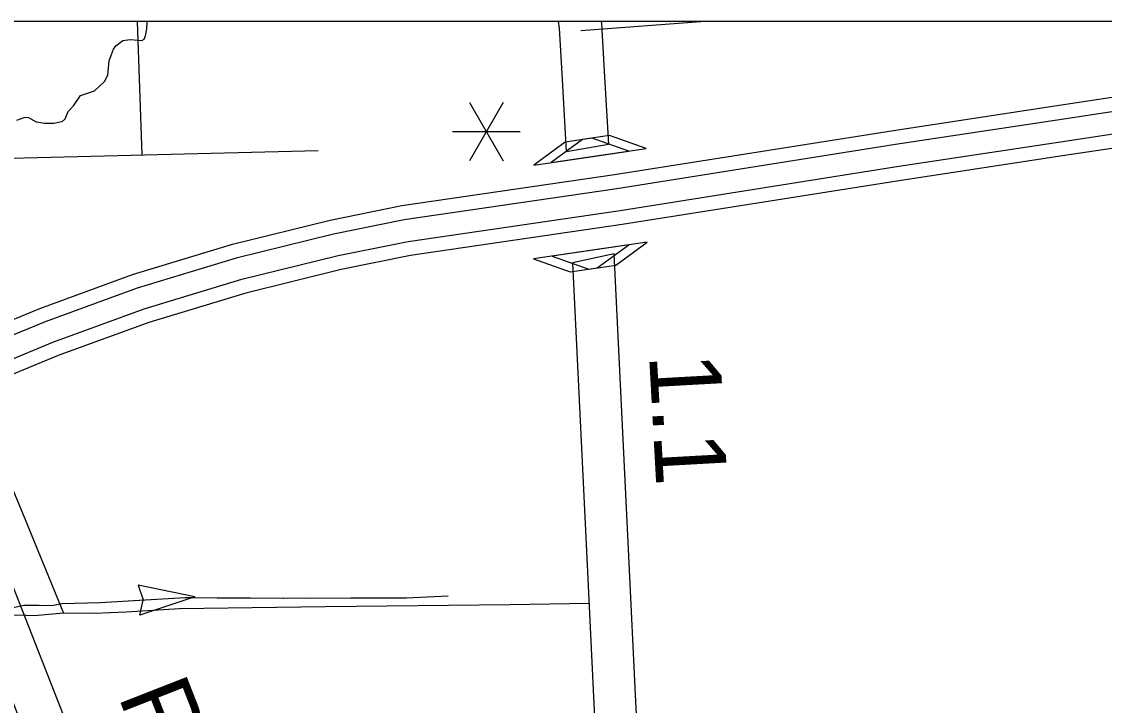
# Model space of a CAD drawing. Extents: x 1084508 to 1142749, y 1057638 to 1093403.
# Drawn here: x 1138567 to 1140583, y 1092131 to 1093403 of the extents above; entities that cross this region are included whole.
import ezdxf

# ---------------------------------------------------------------- set-up
doc = ezdxf.new("R2010")
doc.units = 0
for name, color, linetype in [('19', 7, 'Continuous'), ('DSN_DRFT_Named-Boundary', 7, 'Continuous'), ('Level 10', 7, 'Continuous'), ('Level 33', 7, 'Continuous'), ('Level 35', 7, 'Continuous'), ('Level 40', 7, 'Continuous'), ('Level 42', 7, 'Continuous'), ('Level 43', 7, 'Continuous'), ('Level 48', 7, 'Continuous')]:
    doc.layers.add(name, color=color, linetype=linetype)

msp = doc.modelspace()

# ---------------------------------------------------------------- linework, layer by layer
at = {"layer": '19'}
for points in [[(1138456.4, 1092810.2), (1138601.3, 1092869.9), (1138774, 1092932.8), (1138959.6, 1092989.4), (1139141.8, 1093034), (1139275.2, 1093061.1), (1139671.2, 1093118.9), (1140190.3, 1093200.9), (1140491, 1093246.7), (1140675, 1093274.4)], [(1140678.9, 1093248), (1140495, 1093220.4), (1140194.4, 1093174.6), (1139675.2, 1093092.5), (1139279.7, 1093034.8), (1139147.7, 1093007.9), (1138966.7, 1092963.6), (1138782.5, 1092907.5), (1138611, 1092845), (1138467.1, 1092785.7)], [(1138483.5, 1092748.3), (1138625.7, 1092807), (1138795.4, 1092868.8), (1138977.5, 1092924.3), (1139156.6, 1092968.1), (1139286.8, 1092994.6), (1139681.3, 1093052.1), (1140200.6, 1093134.2), (1140501.1, 1093180), (1140684.8, 1093207.6)], [(1140688.6, 1093181.2), (1140505.1, 1093153.6), (1140204.7, 1093107.9), (1139685.3, 1093025.8), (1139291.4, 1092968.3), (1139162.4, 1092942.1), (1138984.5, 1092898.5), (1138803.9, 1092843.5), (1138635.4, 1092782.1), (1138494.1, 1092723.9)]]:
    msp.add_lwpolyline(points, dxfattribs=at)
at = {"layer": 'DSN_DRFT_Named-Boundary'}
msp.add_lwpolyline([(1084507.9, 1057640), (1142749.2, 1057640), (1142749.2, 1093403.4), (1084507.9, 1093403.4)], close=True, dxfattribs=at)
at = {"layer": 'Level 10'}
for points in [[(1139659.7, 1093174.7), (1139581.9, 1093160.9), (1139573.6, 1093307.1), (1139568.9, 1093391), (1139566.9, 1093403.4)], [(1139646.4, 1093403.4), (1139647, 1093399.6), (1139651.9, 1093311.5), (1139659.7, 1093174.7)], [(1139981.5, 1091147.8), (1139976, 1091291.8), (1139970.9, 1091449.5), (1139964.6, 1091526.1), (1139959.4, 1091558.5), (1139951, 1091587.2), (1139941.6, 1091609.9), (1139933.5, 1091629.9), (1139923.5, 1091649.8), (1139905.2, 1091677.2), (1139863.6, 1091734.2), (1139813, 1091802.8), (1139787.8, 1091841.8), (1139758.3, 1091899.2), (1139741.9, 1091943.2), (1139726.5, 1091997.5), (1139720.9, 1092026.2), (1139715.2, 1092062.1), (1139711.5, 1092125.7), (1139697.3, 1092422), (1139670.4, 1092971.6), (1139592.7, 1092954.6)], [(1139592.7, 1092954.6), (1139619, 1092418.2), (1139633.2, 1092121.6), (1139637.1, 1092053.7), (1139643.6, 1092012.5), (1139650.1, 1091979.2), (1139667.2, 1091918.8), (1139686.4, 1091867.4), (1139719.8, 1091802.5), (1139748.4, 1091758.2), (1139800.3, 1091687.8), (1139840.9, 1091632.1), (1139855.6, 1091610.2), (1139861.9, 1091597.6), (1139869, 1091580.1), (1139876.8, 1091561.1), (1139882.7, 1091541.2), (1139886.6, 1091516.7), (1139892.5, 1091445), (1139897.5, 1091289), (1139903.1, 1091144.8)]]:
    msp.add_lwpolyline(points, dxfattribs=at)
at = {"layer": 'Level 33'}
for p, q in [((1138791.6, 1093155.4), (1138783.1, 1093403.4)), ((1139839.6, 1093403.4), (1139608.5, 1093386.2))]:
    msp.add_line(p, q, dxfattribs=at)
for points in [[(1137953.8, 1093150.5), (1138076.4, 1093148), (1138322, 1093143.2), (1138497, 1093148), (1139119.3, 1093163.6)], [(1138471.9, 1092721.6), (1138569.6, 1092487.8), (1138645.3, 1092302.9)], [(1139623.6, 1092320.5), (1139476.7, 1092318.6), (1139132.4, 1092314.3), (1138861.4, 1092311), (1138761.9, 1092304.4), (1138703.6, 1092302.5), (1138645.3, 1092302.9)], [(1138645.3, 1092302.9), (1138590.7, 1092298.1), (1138575.5, 1092298.2), (1138538.7, 1092299.3), (1138526.9, 1092298.6), (1138516.7, 1092296.4), (1138509.3, 1092292.9), (1138505.1, 1092289.6), (1138501.7, 1092284.6), (1138499.8, 1092279.4), (1138499.6, 1092272.5), (1138500.8, 1092267.8), (1138506, 1092252.8), (1138529.2, 1092192.4), (1138610.7, 1091985.6), (1138740.6, 1091659.4), (1138774.2, 1091573.6), (1138821.6, 1091451.1)]]:
    msp.add_lwpolyline(points, dxfattribs=at)
at = {"layer": 'Level 35'}
for points in [[(1138721.6, 1093292.3), (1138727.9, 1093304), (1138730, 1093330.3), (1138734.7, 1093342.3), (1138738.2, 1093352.5), (1138742.9, 1093358.7), (1138755.6, 1093368.3), (1138769.6, 1093370), (1138791.2, 1093368.6), (1138795.3, 1093370.7), (1138797.7, 1093376.9), (1138800.4, 1093390.2), (1138801.3, 1093402.9), (1138801.3, 1093403.4)], [(1138648.7, 1093222.3), (1138654.2, 1093236), (1138663.7, 1093246.6), (1138677.1, 1093266.1), (1138702.8, 1093274.5), (1138721.6, 1093292.3)], [(1138648.7, 1093222.3), (1138641.9, 1093217.2), (1138627, 1093214.1), (1138609.8, 1093214.1), (1138594.9, 1093216.5), (1138580.8, 1093224.3), (1138575.6, 1093225.1), (1138571.4, 1093224.3), (1138558, 1093219.6)]]:
    msp.add_lwpolyline(points, dxfattribs=at)
at = {"layer": 'Level 40'}
msp.add_lwpolyline([(1138545, 1092368.8), (1138769.2, 1091795.4), (1139016.7, 1091172.3), (1139253.1, 1090574.9), (1139276.5, 1090528.7), (1139304, 1090481.8), (1139325, 1090452.2), (1139362.9, 1090407.9), (1139386.9, 1090384.7), (1139477.1, 1090307.3), (1139740, 1090110), (1139766.2, 1090087.3), (1139790.7, 1090064.5), (1139816.5, 1090038.7), (1139884.7, 1089970.5), (1139909.2, 1089949.4), (1139954.3, 1089913.7), (1140003.3, 1089882.8), (1140024.3, 1089868.2), (1140050.5, 1089846.2), (1140073.3, 1089824.3), (1140088.9, 1089806.1), (1140116.4, 1089767), (1140129.2, 1089741.2)], dxfattribs=at)
msp.add_lwpolyline([(1138545, 1092368.8), (1138769.2, 1091795.4), (1139016.7, 1091172.3), (1139253.1, 1090574.9), (1139276.5, 1090528.7), (1139304, 1090481.8), (1139325, 1090452.2), (1139362.9, 1090407.9), (1139386.9, 1090384.7), (1139477.1, 1090307.3), (1139740, 1090110), (1139766.2, 1090087.3), (1139790.7, 1090064.5), (1139816.5, 1090038.7), (1139884.7, 1089970.5), (1139909.2, 1089949.4), (1139954.3, 1089913.7), (1140003.3, 1089882.8), (1140024.3, 1089868.2), (1140050.5, 1089846.2), (1140073.3, 1089824.3), (1140088.9, 1089806.1), (1140116.4, 1089767), (1140129.2, 1089741.2)], dxfattribs=at)
at = {"layer": 'Level 42'}
for p, q in [((1139579.2, 1093179.4), (1139520.7, 1093136.6)), ((1139611.4, 1093184), (1139552.9, 1093141.3)), ((1139629.6, 1093186.7), (1139579.2, 1093179.4)), ((1139661.7, 1093191.4), (1139611.4, 1093184)), ((1139697.9, 1093162.4), (1139629.6, 1093186.7)), ((1139730, 1093167.1), (1139661.7, 1093191.4)), ((1139609.3, 1093149.5), (1139697.9, 1093162.4)), ((1139641.5, 1093154.2), (1139730, 1093167.1)), ((1139520.7, 1093136.6), (1139609.3, 1093149.5)), ((1139552.9, 1093141.3), (1139641.5, 1093154.2)), ((1139609, 1092975), (1139520.4, 1092962.1)), ((1139643.5, 1092980), (1139555, 1092967.1)), ((1139697.6, 1092987.9), (1139609, 1092975)), ((1139639, 1092945.1), (1139697.6, 1092987.9)), ((1139732.1, 1092992.9), (1139643.5, 1092980)), ((1139673.6, 1092950.1), (1139732.1, 1092992.9)), ((1139520.4, 1092962.1), (1139588.7, 1092937.8)), ((1139555, 1092967.1), (1139623.3, 1092942.8)), ((1139588.7, 1092937.8), (1139639, 1092945.1)), ((1139623.3, 1092942.8), (1139673.6, 1092950.1))]:
    msp.add_line(p, q, dxfattribs=at)
at = {"layer": 'Level 43'}
for p, q in [((1138889.8, 1092333), (1138784.3, 1092354.8)), ((1138784.3, 1092354.8), (1138793.3, 1092327.6)), ((1138889.8, 1092333), (1138787.5, 1092299.1)), ((1138787.5, 1092299.1), (1138793.4, 1092327.2))]:
    msp.add_line(p, q, dxfattribs=at)
for points in [[(1138534.5, 1092309.7), (1138571.7, 1092317.6), (1138598.5, 1092317.6), (1138623.3, 1092316.9), (1138642.3, 1092320.8), (1138713.5, 1092322.8), (1138871.6, 1092331.9), (1139054.5, 1092330.6), (1139179.9, 1092331.3), (1139283.1, 1092331.3), (1139361.5, 1092335.2)], [(1138765.7, 1092325.8), (1138871.6, 1092331.9), (1138889.8, 1092331.8)], [(1138931.3, 1092331.5), (1138993.4, 1092331.1)], [(1138993.4, 1092331.1), (1139054.5, 1092330.6), (1139055.6, 1092330.6)], [(1139097, 1092330.9), (1139179.9, 1092331.3), (1139221.3, 1092331.3)], [(1139262.7, 1092331.3), (1139283.1, 1092331.3), (1139361.5, 1092335.2)], [(1138600.5, 1092317.5), (1138623.3, 1092316.9), (1138642.3, 1092320.8), (1138713.5, 1092322.8), (1138724.4, 1092323.4)]]:
    msp.add_lwpolyline(points, dxfattribs=at)
at = {"layer": 'Level 48'}
for p, q in [((1139463.9, 1093253.1), (1139401.1, 1093144.4)), ((1139401.1, 1093253.1), (1139463.9, 1093144.4)), ((1139369.7, 1093198.8), (1139495.3, 1093198.8))]:
    msp.add_line(p, q, dxfattribs=at)

# ---------------------------------------------------------------- texts
at = {"layer": 'Level 40'}
msp.add_text('RR.', height=132.58, rotation=291.3834, dxfattribs=at).set_placement((1138746.1, 1092149.5))
at = {"layer": 'Level 48'}
msp.add_text('1.1', height=132.58, rotation=273.1812, dxfattribs=at).set_placement((1139735.3, 1092783.5))

doc.saveas('drawing.dxf')
